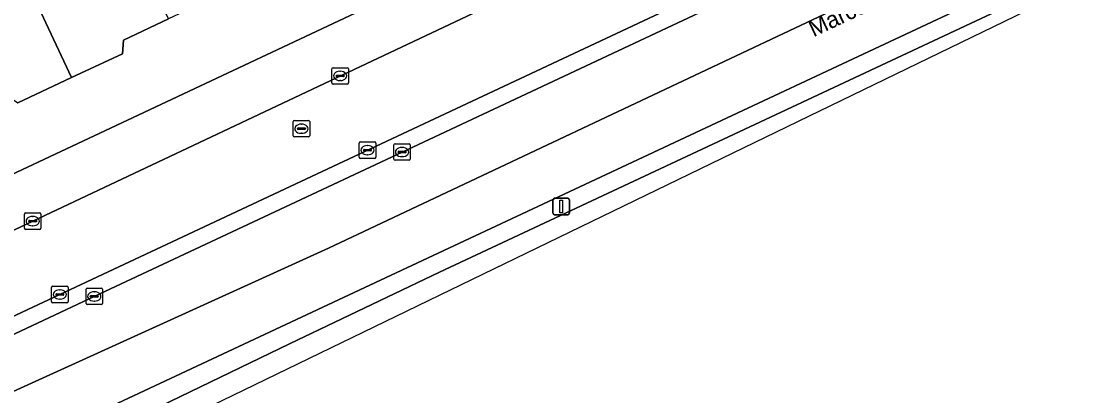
# Model space of a CAD drawing. Extents: x 159279 to 160377, y 384531 to 385888.
# Drawn here: x 160086.5 to 160150.9, y 384626.8 to 384649.4 of the extents above; entities that cross this region are included whole.
import ezdxf

# ---------------------------------------------------------------- set-up
doc = ezdxf.new("R2010")
doc.units = 0
for name, color, linetype in [('IMGEO_Erf', 7, 'Continuous'), ('IMGEO_Kolk', 7, 'Continuous'), ('IMGEO_Lichtmast', 7, 'Continuous'), ('IMGEO_Openbare_ruimte_label', 7, 'Continuous'), ('IMGEO_Pand', 7, 'Continuous'), ('IMGEO_Rijbaan_lokaal_open', 7, 'Continuous'), ('IMGEO_Rijbaan_regionaal_gesloten', 7, 'Continuous'), ('IMGEO_Rioolput', 7, 'Continuous'), ('IMGEO_Verkeerseiland_open', 7, 'Continuous'), ('IMGEO_Voetpad_open', 7, 'Continuous')]:
    doc.layers.add(name, color=color, linetype=linetype)

msp = doc.modelspace()

# ---------------------------------------------------------------- linework, layer by layer
at = {"layer": 'IMGEO_Erf'}
msp.add_lwpolyline([(160070.052, 384632.707), (160109.727, 384651.379), (160107.07, 384657.024), (160103.916, 384655.542), (160104.977, 384653.283), (160101.866, 384651.822), (160097.974, 384649.994), (160097.293, 384650.468), (160095.403, 384649.58), (160092.693, 384648.307), (160092.622, 384647.472), (160089.554, 384646.031), (160086.297, 384644.501)], dxfattribs=at)
at = {"layer": 'IMGEO_Kolk'}
for p, q in [((160105.362, 384646.634), (160106.214, 384646.634)), ((160105.287, 384645.708), (160105.287, 384646.56)), ((160105.546, 384646.128), (160105.546, 384646.14)), ((160105.984, 384646.091), (160105.586, 384646.091)), ((160105.589, 384646.177), (160105.987, 384646.177)), ((160105.775, 384646.414), (160105.8, 384646.414)), ((160106.03, 384646.14), (160106.03, 384646.128)), ((160106.288, 384646.56), (160106.288, 384645.708)), ((160106.214, 384645.634), (160105.362, 384645.634)), ((160105.798, 384645.854), (160105.773, 384645.854)), ((160107.01, 384642.147), (160107.862, 384642.147)), ((160106.935, 384641.221), (160106.935, 384642.073)), ((160107.194, 384641.641), (160107.194, 384641.653)), ((160107.632, 384641.604), (160107.234, 384641.604)), ((160107.237, 384641.69), (160107.635, 384641.69)), ((160107.423, 384641.927), (160107.448, 384641.927)), ((160107.678, 384641.653), (160107.678, 384641.641)), ((160107.936, 384642.073), (160107.936, 384641.221)), ((160109.026, 384641.108), (160109.026, 384641.96)), ((160109.101, 384642.034), (160109.953, 384642.034)), ((160109.285, 384641.528), (160109.285, 384641.54)), ((160109.723, 384641.491), (160109.325, 384641.491)), ((160109.328, 384641.577), (160109.726, 384641.577)), ((160109.514, 384641.814), (160109.539, 384641.814)), ((160109.769, 384641.54), (160109.769, 384641.528)), ((160110.027, 384641.96), (160110.027, 384641.108)), ((160107.862, 384641.147), (160107.01, 384641.147)), ((160107.446, 384641.367), (160107.421, 384641.367)), ((160109.953, 384641.034), (160109.101, 384641.034)), ((160109.537, 384641.254), (160109.512, 384641.254)), ((160086.698, 384636.931), (160086.698, 384637.783)), ((160086.773, 384637.857), (160087.625, 384637.857)), ((160087.186, 384637.637), (160087.211, 384637.637)), ((160087.699, 384637.783), (160087.699, 384636.931)), ((160086.957, 384637.351), (160086.957, 384637.363)), ((160087.395, 384637.314), (160086.997, 384637.314)), ((160087, 384637.4), (160087.398, 384637.4)), ((160087.209, 384637.077), (160087.184, 384637.077)), ((160087.441, 384637.363), (160087.441, 384637.351)), ((160087.625, 384636.857), (160086.773, 384636.857)), ((160088.34, 384632.493), (160088.34, 384633.345)), ((160088.415, 384633.419), (160089.267, 384633.419)), ((160088.828, 384633.199), (160088.853, 384633.199)), ((160089.341, 384633.345), (160089.341, 384632.493)), ((160090.421, 384632.379), (160090.421, 384633.231)), ((160090.496, 384633.305), (160091.348, 384633.305)), ((160091.422, 384633.231), (160091.422, 384632.379)), ((160088.599, 384632.913), (160088.599, 384632.925)), ((160089.037, 384632.876), (160088.639, 384632.876)), ((160088.642, 384632.962), (160089.04, 384632.962)), ((160088.851, 384632.639), (160088.826, 384632.639)), ((160089.083, 384632.925), (160089.083, 384632.913)), ((160090.68, 384632.799), (160090.68, 384632.811)), ((160091.118, 384632.762), (160090.72, 384632.762)), ((160090.723, 384632.848), (160091.121, 384632.848)), ((160090.932, 384632.525), (160090.907, 384632.525)), ((160090.909, 384633.085), (160090.934, 384633.085)), ((160091.164, 384632.811), (160091.164, 384632.799)), ((160089.267, 384632.419), (160088.415, 384632.419)), ((160091.348, 384632.305), (160090.496, 384632.305))]:
    msp.add_line(p, q, dxfattribs=at)
for points in [[(160105.362, 384646.634), (160106.214, 384646.634)], [(160105.287, 384645.708), (160105.287, 384646.56)], [(160106.288, 384646.56), (160106.288, 384645.708)], [(160106.214, 384645.634), (160105.362, 384645.634)], [(160107.01, 384642.147), (160107.862, 384642.147)], [(160106.935, 384641.221), (160106.935, 384642.073)], [(160107.936, 384642.073), (160107.936, 384641.221)], [(160109.026, 384641.108), (160109.026, 384641.96)], [(160109.101, 384642.034), (160109.953, 384642.034)], [(160110.027, 384641.96), (160110.027, 384641.108)], [(160107.862, 384641.147), (160107.01, 384641.147)], [(160109.953, 384641.034), (160109.101, 384641.034)], [(160086.698, 384636.931), (160086.698, 384637.783)], [(160086.773, 384637.857), (160087.625, 384637.857)], [(160087.699, 384637.783), (160087.699, 384636.931)], [(160087.625, 384636.857), (160086.773, 384636.857)], [(160088.34, 384632.493), (160088.34, 384633.345)], [(160088.415, 384633.419), (160089.267, 384633.419)], [(160089.341, 384633.345), (160089.341, 384632.493)], [(160090.421, 384632.379), (160090.421, 384633.231)], [(160090.496, 384633.305), (160091.348, 384633.305)], [(160091.422, 384633.231), (160091.422, 384632.379)], [(160089.267, 384632.419), (160088.415, 384632.419)], [(160091.348, 384632.305), (160090.496, 384632.305)]]:
    msp.add_lwpolyline(points, dxfattribs=at)
for centre, radius, start, end in [((160105.364, 384646.558), 0.0765, 91.55205, 178.44795), ((160105.364, 384646.558), 0.0765, 91.55205, 178.44795), ((160106.212, 384646.558), 0.0765, 1.55205, 88.44795), ((160106.212, 384646.558), 0.0765, 1.55205, 88.44795), ((160105.586, 384646.137), 0.0403, 85.87752, 175.75265), ((160105.583, 384646.127), 0.0366, 178.93798, 274.71019), ((160105.987, 384646.134), 0.043, 264.86636, 352.45326), ((160105.991, 384646.139), 0.0386, 1.73085, 96.63898), ((160105.364, 384645.71), 0.0765, 181.55205, 268.44795), ((160105.364, 384645.71), 0.0765, 181.55205, 268.44795), ((160106.212, 384645.71), 0.0765, 271.55205, 358.44795), ((160106.212, 384645.71), 0.0765, 271.55205, 358.44795), ((160107.012, 384642.071), 0.0765, 91.55205, 178.44795), ((160107.012, 384642.071), 0.0765, 91.55205, 178.44795), ((160107.86, 384642.071), 0.0765, 1.55205, 88.44795), ((160107.86, 384642.071), 0.0765, 1.55205, 88.44795), ((160107.234, 384641.65), 0.0403, 85.87752, 175.75265), ((160107.231, 384641.64), 0.0366, 178.93798, 274.71019), ((160107.635, 384641.647), 0.043, 264.86636, 352.45326), ((160107.639, 384641.652), 0.0386, 1.73085, 96.63898), ((160109.103, 384641.958), 0.0765, 91.55205, 178.44795), ((160109.103, 384641.958), 0.0765, 91.55205, 178.44795), ((160109.325, 384641.537), 0.0403, 85.87752, 175.75265), ((160109.322, 384641.527), 0.0366, 178.93798, 274.71019), ((160109.726, 384641.534), 0.043, 264.86636, 352.45326), ((160109.73, 384641.539), 0.0386, 1.73085, 96.63898), ((160109.951, 384641.958), 0.0765, 1.55205, 88.44795), ((160109.951, 384641.958), 0.0765, 1.55205, 88.44795), ((160107.012, 384641.223), 0.0765, 181.55205, 268.44795), ((160107.012, 384641.223), 0.0765, 181.55205, 268.44795), ((160107.86, 384641.223), 0.0765, 271.55205, 358.44795), ((160107.86, 384641.223), 0.0765, 271.55205, 358.44795), ((160109.103, 384641.11), 0.0765, 181.55205, 268.44795), ((160109.103, 384641.11), 0.0765, 181.55205, 268.44795), ((160109.951, 384641.11), 0.0765, 271.55205, 358.44795), ((160109.951, 384641.11), 0.0765, 271.55205, 358.44795), ((160086.775, 384637.781), 0.0765, 91.55205, 178.44795), ((160086.775, 384637.781), 0.0765, 91.55205, 178.44795), ((160087.623, 384637.781), 0.0765, 1.55205, 88.44795), ((160087.623, 384637.781), 0.0765, 1.55205, 88.44795), ((160086.997, 384637.36), 0.0403, 85.87752, 175.75265), ((160086.994, 384637.35), 0.0366, 178.93798, 274.71019), ((160087.398, 384637.357), 0.043, 264.86636, 352.45326), ((160087.402, 384637.362), 0.0386, 1.73085, 96.63898), ((160086.775, 384636.933), 0.0765, 181.55205, 268.44795), ((160086.775, 384636.933), 0.0765, 181.55205, 268.44795), ((160087.623, 384636.933), 0.0765, 271.55205, 358.44795), ((160087.623, 384636.933), 0.0765, 271.55205, 358.44795), ((160088.417, 384633.343), 0.0765, 91.55205, 178.44795), ((160088.417, 384633.343), 0.0765, 91.55205, 178.44795), ((160089.265, 384633.343), 0.0765, 1.55205, 88.44795), ((160089.265, 384633.343), 0.0765, 1.55205, 88.44795), ((160090.498, 384633.229), 0.0765, 91.55205, 178.44795), ((160090.498, 384633.229), 0.0765, 91.55205, 178.44795), ((160091.346, 384633.229), 0.0765, 1.55205, 88.44795), ((160091.346, 384633.229), 0.0765, 1.55205, 88.44795), ((160088.417, 384632.495), 0.0765, 181.55205, 268.44795), ((160088.417, 384632.495), 0.0765, 181.55205, 268.44795), ((160088.639, 384632.922), 0.0403, 85.87752, 175.75265), ((160088.636, 384632.912), 0.0366, 178.93798, 274.71019), ((160089.04, 384632.919), 0.043, 264.86636, 352.45326), ((160089.044, 384632.924), 0.0386, 1.73085, 96.63898), ((160089.265, 384632.495), 0.0765, 271.55205, 358.44795), ((160089.265, 384632.495), 0.0765, 271.55205, 358.44795), ((160090.72, 384632.808), 0.0403, 85.87752, 175.75265), ((160090.717, 384632.798), 0.0366, 178.93798, 274.71019), ((160091.121, 384632.805), 0.043, 264.86636, 352.45326), ((160091.125, 384632.81), 0.0386, 1.73085, 96.63898), ((160090.498, 384632.381), 0.0765, 181.55205, 268.44795), ((160090.498, 384632.381), 0.0765, 181.55205, 268.44795), ((160091.346, 384632.381), 0.0765, 271.55205, 358.44795), ((160091.346, 384632.381), 0.0765, 271.55205, 358.44795)]:
    msp.add_arc(centre, radius, start, end, dxfattribs=at)
for centre, major_axis, ratio, start_param, end_param in [((160105.774, 384646.134), (-0.387, 0.002), 0.722429, 4.712389, 7.853982), ((160105.799, 384646.134), (-0.39, 0.002), 0.717154, 1.570796, 4.712389), ((160107.422, 384641.647), (-0.387, 0.002), 0.722429, 4.712389, 7.853982), ((160107.447, 384641.647), (-0.39, 0.002), 0.717154, 1.570796, 4.712389), ((160109.513, 384641.534), (-0.387, 0.002), 0.722429, 4.712389, 7.853982), ((160109.538, 384641.534), (-0.39, 0.002), 0.717154, 1.570796, 4.712389), ((160087.185, 384637.357), (-0.387, 0.002), 0.722429, 4.712389, 7.853982), ((160087.21, 384637.357), (-0.39, 0.002), 0.717154, 1.570796, 4.712389), ((160088.827, 384632.919), (-0.387, 0.002), 0.722429, 4.712389, 7.853982), ((160088.852, 384632.919), (-0.39, 0.002), 0.717154, 1.570796, 4.712389), ((160090.908, 384632.805), (-0.387, 0.002), 0.722429, 4.712389, 7.853982), ((160090.933, 384632.805), (-0.39, 0.002), 0.717154, 1.570796, 4.712389)]:
    msp.add_ellipse(centre, major_axis=major_axis, ratio=ratio, start_param=start_param, end_param=end_param, dxfattribs=at)
at = {"layer": 'IMGEO_Lichtmast'}
for p, q in [((160118.651, 384637.838), (160118.651, 384638.638)), ((160118.651, 384638.638), (160118.651, 384637.838)), ((160118.751, 384638.738), (160119.541, 384638.738)), ((160119.541, 384638.738), (160118.751, 384638.738)), ((160119.641, 384638.638), (160119.641, 384637.838)), ((160119.641, 384637.838), (160119.641, 384638.638)), ((160119.541, 384637.738), (160118.751, 384637.738)), ((160118.751, 384637.738), (160119.541, 384637.738))]:
    msp.add_line(p, q, dxfattribs=at)
msp.add_lwpolyline([(160119.071, 384638.613), (160119.221, 384638.613), (160119.221, 384637.863), (160119.071, 384637.863), (160119.071, 384638.613)], dxfattribs=at)
for centre, start, end in [((160118.751, 384638.638), 90, 180), ((160118.751, 384638.638), 90, 180), ((160119.541, 384638.638), 0, 90), ((160119.541, 384638.638), 360, 90), ((160118.751, 384637.838), 180, 270), ((160118.751, 384637.838), 180, 270), ((160119.541, 384637.838), 270, 0), ((160119.541, 384637.838), 270, 0)]:
    msp.add_arc(centre, 0.1, start, end, dxfattribs=at)
at = {"layer": 'IMGEO_Pand'}
for points in [[(160092.22, 384656.354), (160089.458, 384662.23), (160086.736, 384660.951), (160088.166, 384657.907), (160089.254, 384658.418), (160090.117, 384656.581), (160088.896, 384656.007), (160089.13, 384655.509), (160085.829, 384653.958), (160089.554, 384646.031), (160092.622, 384647.472), (160092.693, 384648.307), (160095.403, 384649.58)], [(160083.108, 384643.751), (160085.655, 384644.947), (160086.297, 384644.501), (160089.554, 384646.031), (160085.829, 384653.958), (160082.894, 384652.58), (160082.688, 384653.02), (160081.374, 384652.402), (160080.477, 384654.312), (160081.528, 384654.805), (160080.117, 384657.809), (160077.155, 384656.418), (160079.905, 384650.566)]]:
    msp.add_lwpolyline(points, close=True, dxfattribs=at)
at = {"layer": 'IMGEO_Rijbaan_lokaal_open'}
for points in [[(160215.038, 384696.928), (160213.164, 384695.678), (160208.852, 384694.983), (160205.914, 384694.514), (160205.567, 384694.398), (160192.642, 384687.41), (160188.084, 384684.99), (160180.15, 384681.237), (160177.803, 384680.091), (160173.946, 384678.277), (160161.57, 384672.467), (160153.783, 384668.766), (160149.23, 384666.624), (160142.974, 384663.69), (160087.2, 384637.356), (160072.242, 384630.277)], [(160077.69, 384627.699), (160088.841, 384632.92), (160126.055, 384650.383)]]:
    msp.add_lwpolyline(points, dxfattribs=at)
at = {"layer": 'IMGEO_Rijbaan_regionaal_gesloten'}
for points in [[(160235.287, 384701.39), (160233.466, 384704.207), (160231.278, 384703.214), (160230.141, 384702.67), (160219.508, 384697.068), (160200.698, 384685.93), (160200.497, 384685.824), (160189.117, 384679.082), (160181.729, 384675.34), (160172.142, 384670.868), (160164.447, 384667.279), (160144.064, 384657.707), (160128.143, 384650.259), (160109.527, 384641.533), (160090.922, 384632.804), (160077.964, 384626.718), (160075.411, 384625.619), (160055.375, 384617.743), (160046.751, 384614.401), (160035.431, 384610.146), (160016.807, 384603.547), (160011.467, 384601.612), (160008.405, 384600.585)], [(160004.765, 384599.696), (160006.675, 384596.052), (160012.896, 384598.112), (160030.199, 384604.442), (160051.41, 384612.075), (160070.258, 384619.89), (160105.075, 384635.724), (160136.86, 384650.709), (160173.534, 384667.91), (160180.357, 384670.981), (160187.384, 384674.159), (160193.16, 384677.338), (160199.61, 384681.383), (160210.295, 384687.933), (160217.514, 384692.075), (160225.023, 384696.313), (160232.339, 384700.069), (160235.287, 384701.39)], [(160237.05, 384698.663), (160235.287, 384701.39), (160232.339, 384700.069), (160225.023, 384696.313), (160217.514, 384692.075), (160210.295, 384687.933), (160199.61, 384681.383), (160193.16, 384677.338), (160187.384, 384674.159), (160180.357, 384670.981), (160173.534, 384667.91), (160136.86, 384650.709), (160105.075, 384635.724), (160070.258, 384619.89), (160051.41, 384612.075), (160030.199, 384604.442), (160012.896, 384598.112), (160006.675, 384596.052), (160008.231, 384593.084), (160019.249, 384596.869), (160034.191, 384602.153), (160041.824, 384604.993), (160053.124, 384609.319), (160056.37, 384610.468)], [(160067.511, 384615.093), (160081.295, 384621.184), (160091.401, 384625.897), (160174.891, 384665.025), (160186.506, 384670.468)]]:
    msp.add_lwpolyline(points, dxfattribs=at)
msp.add_lwpolyline([(160012.31, 384584.658), (160076.31, 384615.692), (160154.496, 384653.604), (160159.447, 384655.879), (160240.473, 384693.105), (160239.738, 384694.27), (160205.42, 384678.283), (160186.974, 384669.525), (160175.34, 384664.07), (160111.783, 384634.269), (160102.714, 384629.928), (160091.931, 384624.72), (160062.951, 384610.53), (160060.23, 384609.186), (160057.944, 384608.051), (160020.879, 384589.652), (160012.021, 384585.263)], close=True, dxfattribs=at)
at = {"layer": 'IMGEO_Rioolput'}
for p, q in [((160103.017, 384643.445), (160103.869, 384643.445)), ((160102.942, 384642.519), (160102.942, 384643.371)), ((160103.201, 384642.939), (160103.201, 384642.951)), ((160103.639, 384642.902), (160103.241, 384642.902)), ((160103.244, 384642.988), (160103.642, 384642.988)), ((160103.43, 384643.225), (160103.455, 384643.225)), ((160103.685, 384642.951), (160103.685, 384642.939)), ((160103.943, 384643.371), (160103.943, 384642.519)), ((160103.869, 384642.445), (160103.017, 384642.445)), ((160103.453, 384642.665), (160103.428, 384642.665))]:
    msp.add_line(p, q, dxfattribs=at)
for points in [[(160103.017, 384643.445), (160103.869, 384643.445)], [(160102.942, 384642.519), (160102.942, 384643.371)], [(160103.943, 384643.371), (160103.943, 384642.519)], [(160103.869, 384642.445), (160103.017, 384642.445)]]:
    msp.add_lwpolyline(points, dxfattribs=at)
for centre, radius, start, end in [((160103.019, 384643.369), 0.0765, 91.55205, 178.44795), ((160103.019, 384643.369), 0.0765, 91.55205, 178.44795), ((160103.867, 384643.369), 0.0765, 1.55205, 88.44795), ((160103.867, 384643.369), 0.0765, 1.55205, 88.44795), ((160103.241, 384642.948), 0.0403, 85.87752, 175.75265), ((160103.238, 384642.938), 0.0366, 178.93798, 274.71019), ((160103.642, 384642.945), 0.043, 264.86636, 352.45326), ((160103.646, 384642.95), 0.0386, 1.73085, 96.63898), ((160103.019, 384642.521), 0.0765, 181.55205, 268.44795), ((160103.019, 384642.521), 0.0765, 181.55205, 268.44795), ((160103.867, 384642.521), 0.0765, 271.55205, 358.44795), ((160103.867, 384642.521), 0.0765, 271.55205, 358.44795)]:
    msp.add_arc(centre, radius, start, end, dxfattribs=at)
for centre, major_axis, ratio, start_param, end_param in [((160103.429, 384642.945), (-0.387, 0.002), 0.722429, 4.712389, 7.853982), ((160103.454, 384642.945), (-0.39, 0.002), 0.717154, 1.570796, 4.712389)]:
    msp.add_ellipse(centre, major_axis=major_axis, ratio=ratio, start_param=start_param, end_param=end_param, dxfattribs=at)
at = {"layer": 'IMGEO_Verkeerseiland_open'}
for points in [[(160180.653, 384675.929), (160171.723, 384671.759), (160144.378, 384658.99), (160126.055, 384650.383), (160088.841, 384632.92), (160077.69, 384627.699), (160073.801, 384626.037), (160056.041, 384619.086), (160049.251, 384616.444), (160046.376, 384615.325)], [(160046.751, 384614.401), (160055.375, 384617.743), (160075.411, 384625.619), (160077.964, 384626.718), (160090.922, 384632.804), (160109.527, 384641.533), (160128.143, 384650.259), (160144.064, 384657.707), (160164.447, 384667.279), (160172.142, 384670.868)]]:
    msp.add_lwpolyline(points, dxfattribs=at)
msp.add_lwpolyline([(160091.931, 384624.72), (160102.714, 384629.928), (160111.783, 384634.269), (160175.34, 384664.07), (160186.974, 384669.525), (160186.506, 384670.468), (160174.891, 384665.025), (160091.401, 384625.897)], close=True, dxfattribs=at)
at = {"layer": 'IMGEO_Voetpad_open'}
msp.add_lwpolyline([(160072.242, 384630.277), (160087.2, 384637.356), (160142.974, 384663.69), (160149.23, 384666.624), (160149.018, 384667.076), (160153.571, 384669.218), (160153.783, 384668.766), (160161.57, 384672.467), (160173.946, 384678.277), (160173.734, 384678.729), (160177.591, 384680.543), (160177.803, 384680.091), (160180.15, 384681.237), (160188.084, 384684.99), (160186.79, 384687.694), (160186.425, 384687.476), (160110.972, 384651.965), (160109.727, 384651.379), (160070.052, 384632.707)], dxfattribs=at)

# ---------------------------------------------------------------- texts
at = {"layer": 'IMGEO_Openbare_ruimte_label'}
msp.add_text('Marconilaan', height=1, rotation=25.15537, dxfattribs=at).set_placement((160134.399, 384648.471))

doc.saveas('drawing.dxf')
